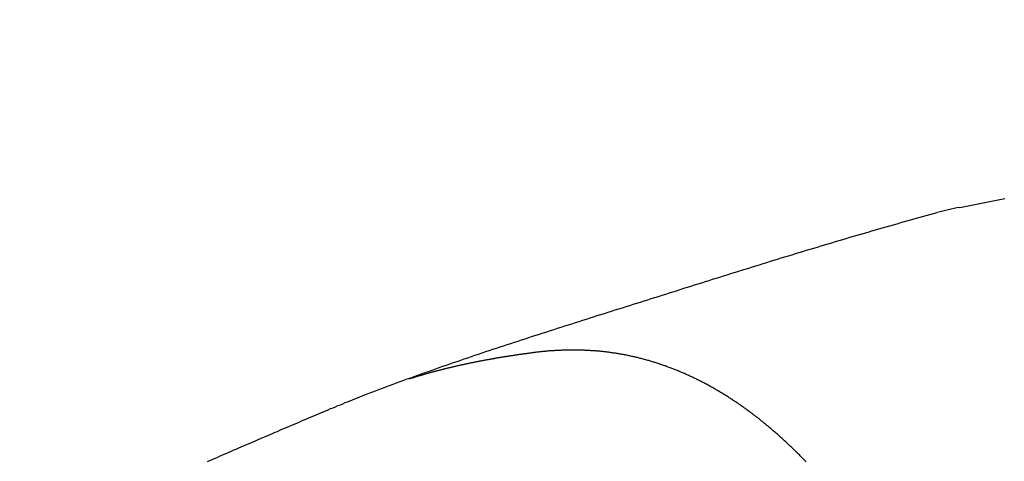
# Model space of a CAD drawing. Header units: millimetres. Extents: x -604189 to 881711, y -381903 to -7297.
# Tile 896 of 1056: x -558632 to -558510, y -165335 to -165280. Entities that reach past the tile are written whole.
import ezdxf

# ---------------------------------------------------------------- set-up
doc = ezdxf.new("R2010")
doc.units = ezdxf.units.MM
doc.header["$LTSCALE"] = 100
doc.linetypes.add('0.5_0.5', pattern=[1, 0.5, -0.5])
doc.linetypes.add('ACAD_ISO04W100', pattern=[30.5, 24, -3, 0.5, -3])
doc.layers.get('Defpoints').update_dxf_attribs({"color": 30})
doc.layers.add('OPIS', color=7, linetype='Continuous')
doc.layers.add('strop osie', color=80, linetype='ACAD_ISO04W100', lineweight=5)
doc.styles.get("Standard").update_dxf_attribs({"font": 'romans.shx', "width": 0.5})
doc.dimstyles.new('1 50', dxfattribs={"dimtxt": 150, "dimasz": 80, "dimexe": 1, "dimexo": 1, "dimgap": 20, "dimtad": 1, "dimdec": 0, "dimlfac": 0.1, "dimtxsty": 'Standard', "dimblk": 'ARCHTICK', "dimcen": 200, "dimclrd": 2, "dimadec": 1, "dimazin": 0, "dimtfac": 1, "dimtdec": 0, "dimtmove": 0, "dimatfit": 3, "dimldrblk": 'ARCHTICK', "dimfxl": 120, "dimfxlon": 1, "dimtfill": 1, "dimarcsym": 0})

# ---------------------------------------------------------------- blocks, each defined once
blk = doc.blocks.new('_ArchTick')
at = {"layer": 'strop osie', "color": 0, "const_width": 0.15}
blk.add_lwpolyline([(-0.5, -0.5), (0.5, 0.5)], dxfattribs=at)
blk = doc.blocks.new('*D3294')
at = {"layer": 'Defpoints', "color": 0, "linetype": 'ByBlock', "lineweight": 5, "transparency": 16777216}
for p in [(-595783.13, -159420.3), (-593748.92, -159420.3), (-552118.94, -179940.3)]:
    blk.add_point(p, dxfattribs=at)
at = {"layer": 'OPIS', "color": 0, "linetype": 'Continuous', "lineweight": -2, "transparency": 16777216}
for p, q in [((-595723.13, -159420.3), (-595784.13, -159420.3)), ((-595723.13, -179940.3), (-595784.13, -179940.3))]:
    blk.add_line(p, q, dxfattribs=at)
at = {"layer": 'OPIS', "color": 2, "lineweight": -2, "transparency": 16777216}
blk.add_line((-595783.13, -179940.3), (-595783.13, -159420.3), dxfattribs=at)
at = {"layer": 'OPIS', "color": 2, "linetype": 'ByBlock', "lineweight": -2, "transparency": 16777216, "xscale": 80, "yscale": 80, "zscale": 80}
for p, rotation in [((-595783.13, -159420.3), 90), ((-595783.13, -179940.3), 270)]:
    blk.add_blockref('_ArchTick', p, dxfattribs=dict(at, rotation=rotation))
at = {"layer": 'OPIS', "color": 0, "linetype": 'ByBlock', "lineweight": 13, "transparency": 16777216, "insert": (-595878.13, -169680.3), "char_height": 150, "attachment_point": 5, "rotation": 90, "bg_fill": 3, "box_fill_scale": 1.1, "bg_fill_color": 256, "bg_fill_true_color": 13158600, "bg_fill_transparency": 0}
blk.add_mtext('2052', dxfattribs=at)

msp = doc.modelspace()

# ---------------------------------------------------------------- hatches: boundary and pattern name
at = {"layer": 'OPIS', "linetype": 'ByBlock', "lineweight": 15}
h = msp.add_hatch(dxfattribs=at)
h.set_pattern_fill('ANSI37', color=0, scale=80, angle=45)
h.set_pattern_definition([(90, (-306927.96, 32475.8), (-254, 0), []), (180, (-306927.96, 32475.8), (-3e-14, -254), [])])
h.paths.add_polyline_path([(-559745.62, -168470.3), (-559845.62, -168470.3), (-559845.62, -168410.3), (-559745.62, -168410.3), (-559745.62, -168350.3), (-560845.62, -168350.3), (-560845.62, -168410.3), (-560745.62, -168410.3), (-560745.62, -168470.3, 0.267949), (-560295.62, -169249.73), (-560295.62, -169481.18, -0.414214), (-559952.68, -169824.12, -1), (-560638.55, -169824.12, -0.414214), (-560295.62, -169481.18), (-560295.62, -169249.73, -0.267949), (-560745.62, -168470.3), (-560845.62, -168470.3), (-560845.62, -168350.3), (-561118.92, -168350.3), (-561118.92, -172095.29), (-559553.92, -172095.29), (-559553.92, -168350.3), (-559745.62, -168350.3)])
h.paths.add_polyline_path([(-560989.24, -171970.29), (-560989.24, -171369.43), (-560514.24, -171369.43, -0.414232), (-560506.24, -171377.43), (-560506.24, -171961.44, -0.403374), (-560513.94, -171969.43), (-560989.24, -171969.43), (-560998.92, -171970.29)], flags=16)
h.paths.add_polyline_path([(-560569.24, -171447.43), (-560569.24, -171891.43, -0.414209), (-560619.24, -171941.43), (-560824.24, -171941.43, -0.414225), (-560874.24, -171891.43), (-560874.24, -171447.43, -0.414209), (-560824.24, -171397.43), (-560619.24, -171397.43, -0.414216)], flags=0)
h.paths.add_polyline_path([(-560754.74, -171692.27), (-560768.26, -171689.53), (-560778.52, -171674.09), (-560777.58, -171669.43), (-560791.34, -171669.43), (-560788.51, -171683.42), (-560780.62, -171695.31), (-560768.73, -171703.21), (-560754.74, -171706.03)], flags=0)
h.paths.add_polyline_path([(-560926.54, -171669.43), (-560944.04, -171669.43), (-560944.04, -171669.43), (-560938.91, -171681.81), (-560926.54, -171686.93)], flags=0)
h.paths.add_polyline_path([(-559553.93, -164304.92), (-559553.93, -164080.3), (-560998.92, -164080.3), (-560998.92, -164130.3), (-561051.76, -164130.3), (-561051.76, -164230.3), (-561112.41, -164230.3), (-561118.26, -165128.24), (-561111.76, -165130.3), (-561051.76, -165130.3), (-561051.76, -165230.3), (-560998.92, -165230.3), (-560998.92, -165930.3), (-560968.92, -165930.3), (-559691.76, -165930.3), (-559691.76, -166884.92, -0.259771), (-560368.47, -166480.3), (-560576.78, -166480.3, -0.694758), (-561118.92, -166682.14), (-561118.92, -167150.3), (-559553.92, -167150.3), (-559553.92, -165742.59, -0.501722), (-560517.89, -165023.75, -0.501722)])
h.paths.add_polyline_path([(-561051.76, -166930.3), (-561051.76, -167030.3), (-561111.76, -167030.3), (-561111.76, -166930.3)], flags=16)
h.paths.add_polyline_path([(-559553.93, -164304.92, 0.501722), (-560517.89, -165023.75, 0.501722), (-559553.92, -165742.59)], flags=17)
h.paths.add_polyline_path([(-559017.89, -165023.75, 0.331805), (-559553.93, -164304.92), (-559553.92, -165742.59, 0.331804)], flags=17)
h.paths.add_polyline_path([(-558393.92, -165930.3), (-559553.92, -165930.3), (-559553.92, -167030.3), (-558393.92, -167030.3)])
edge = h.paths.add_edge_path(flags=16)
edge.add_ellipse((-558869.26, -166529.06), major_axis=(0, 174.94), ratio=0.835608, start_angle=0, end_angle=180, ccw=False)
edge.add_line((-558869.02, -166354.09), (-558868.84, -166354.11))
edge.add_line((-558868.84, -166354.11), (-558551.76, -166354.11))
edge.add_ellipse((-558534.04, -166361.13), major_axis=(0, 22.07), ratio=0.905257, start_angle=0, end_angle=83.7318, ccw=False)
edge.add_line((-558534.04, -166339.06), (-558415.44, -166339.06))
edge.add_line((-558415.44, -166339.06), (-558415.44, -166719.06))
edge.add_line((-558415.44, -166719.06), (-558534.04, -166719.06))
edge.add_ellipse((-558534.04, -166696.99), major_axis=(0, 22.07), ratio=0.905257, start_angle=108.5291, end_angle=180, ccw=False)
edge.add_line((-558552.98, -166704), (-558869.26, -166704))
edge = h.paths.add_edge_path(flags=16)
edge.add_ellipse((-558655.15, -165473.07), major_axis=(119.58, 0), ratio=0.975462, start_angle=134.5349, end_angle=225.4651, ccw=False)
edge.add_ellipse((-558571.36, -165553.09), major_axis=(-236.83, 0), ratio=0.975462, start_angle=293.0771, end_angle=315.0646, ccw=False)
edge.add_ellipse((-558581.12, -165519.06), major_axis=(-200.96, 0), ratio=0.975462, start_angle=268.8691, end_angle=294.416, ccw=False)
edge.add_line((-558577.16, -165323.07), (-558434.73, -165323.07))
edge.add_line((-558434.73, -165323.07), (-558434.73, -165623.07))
edge.add_line((-558434.73, -165623.07), (-558577.16, -165623.07))
edge.add_ellipse((-558581.12, -165427.08), major_axis=(200.96, 0), ratio=0.975462, start_angle=245.584, end_angle=271.1309, ccw=False)
edge.add_ellipse((-558571.36, -165393.05), major_axis=(-236.83, 0), ratio=0.975462, start_angle=404.9354, end_angle=426.9229, ccw=False)
h.paths.add_polyline_path([(-559691.76, -166075.3), (-560476.99, -166075.3, 0.131652), (-560368.47, -166480.3), (-559691.76, -166480.3)], flags=17)
h.paths.add_polyline_path([(-560476.99, -166075.3), (-559691.76, -166075.3), (-559691.76, -165930.3), (-560991.76, -165930.3), (-561051.76, -165930.3), (-561051.76, -166030.3), (-561118.92, -166030.3), (-561118.92, -166278.47, -0.694758), (-560576.78, -166480.3), (-560368.47, -166480.3, -0.131652)], flags=17)
h.paths.add_polyline_path([(-571773.92, -161590.54), (-574108.19, -161590.54), (-574098.92, -166615.29), (-571773.92, -166615.28)])
h.paths.add_polyline_path([(-559933.22, -164919.2), (-558639.2, -164919.2), (-558639.2, -164793.34), (-559933.22, -164793.34)], flags=25)
h.paths.add_polyline_path([(-560038.72, -166687.59), (-559732.99, -166687.59), (-559732.99, -166284.59), (-560038.72, -166284.59)], flags=25)
h.paths.add_polyline_path([(-559928.87, -165007.1), (-559413.75, -165007.1), (-559413.75, -164907.76), (-559928.87, -164907.76)], flags=9)
h.paths.add_polyline_path([(-559933.22, -164919.2), (-558639.2, -164919.2), (-558639.2, -164793.34), (-559933.22, -164793.34)], flags=25)
h.paths.add_polyline_path([(-560330.86, -165014.58), (-559994.18, -165014.58), (-559994.18, -164899.19), (-560330.86, -164899.19)], flags=24)
h.paths.add_polyline_path([(-560290.2, -164902.84), (-560108.35, -164902.84), (-560108.35, -164804.81), (-560290.2, -164804.81)], flags=24)
h.paths.add_polyline_path([(-560498.87, -166997.34), (-559983.74, -166997.34), (-559983.74, -166898), (-560498.87, -166898)], flags=24)
h.paths.add_polyline_path([(-560498.79, -166887.34), (-559655.72, -166887.34), (-559655.72, -166788), (-560498.79, -166788)], flags=24)
h.paths.add_polyline_path([(-560900.85, -167004.82), (-560564.18, -167004.82), (-560564.18, -166889.44), (-560900.85, -166889.44)], flags=24)
h.paths.add_polyline_path([(-560860.2, -166893.08), (-560678.35, -166893.08), (-560678.35, -166795.05), (-560860.2, -166795.05)], flags=24)
h.paths.add_polyline_path([(-560525.17, -170610.56), (-560010.05, -170610.56), (-560010.05, -170511.22), (-560525.17, -170511.22)], flags=24)
h.paths.add_polyline_path([(-560529.51, -170522.67), (-559444.31, -170522.67), (-559444.31, -170396.8), (-560529.51, -170396.8)], flags=9)
h.paths.add_polyline_path([(-560927.16, -170618.04), (-560590.48, -170618.04), (-560590.48, -170502.66), (-560927.16, -170502.66)], flags=24)
h.paths.add_polyline_path([(-560886.5, -170506.3), (-560704.65, -170506.3), (-560704.65, -170408.27), (-560886.5, -170408.27)], flags=24)
h.paths.add_polyline_path([(-560065.3, -168940.36), (-560065.3, -168600.66), (-560513.08, -168600.66), (-560513.08, -168940.36)], flags=24)
h.paths.add_polyline_path([(-559111.53, -164087.39), (-558760.99, -164087.39), (-558760.82, -164093.19), (-558760.64, -164099), (-558760.48, -164104.8), (-558760.31, -164110.61), (-558760.15, -164116.41), (-558759.99, -164122.22), (-558759.84, -164128.03), (-558759.68, -164133.83), (-558759.53, -164139.64), (-558759.39, -164145.44), (-558759.24, -164151.25), (-558759.1, -164157.06), (-558758.97, -164162.86), (-558758.83, -164168.67), (-558758.7, -164174.47), (-558758.57, -164180.28), (-558758.45, -164186.09), (-558758.33, -164191.89), (-558758.21, -164197.7), (-558758.09, -164203.51), (-558757.98, -164209.32), (-558757.87, -164215.12), (-558757.77, -164220.93), (-558757.66, -164226.74), (-558757.56, -164232.54), (-558757.47, -164238.35), (-558757.37, -164244.16), (-558757.28, -164249.96), (-558757.19, -164255.77), (-558757.11, -164261.58), (-558757.02, -164267.39), (-558756.95, -164273.19), (-558756.87, -164279), (-558756.8, -164284.81), (-558756.73, -164290.62), (-558756.66, -164296.42), (-558756.6, -164302.23), (-558756.54, -164308.04), (-558756.48, -164313.85), (-558756.43, -164319.65), (-558756.38, -164325.46), (-558756.33, -164331.27), (-558756.29, -164337.08), (-558756.25, -164342.89), (-558756.21, -164348.69), (-558756.18, -164354.5), (-558756.15, -164360.31), (-558756.12, -164366.12), (-558756.09, -164371.92), (-558756.07, -164377.73), (-558756.04, -164383.54), (-558756.02, -164389.35), (-558756, -164395.16), (-558756, -164400.96), (-558756.01, -164406.77), (-558756.03, -164412.58), (-558756.07, -164418.39), (-558756.13, -164424.2), (-558756.21, -164430), (-558756.31, -164435.81), (-558756.42, -164441.62), (-558756.56, -164447.42), (-558756.72, -164453.23), (-558756.9, -164459.03), (-558757.1, -164464.84), (-558757.32, -164470.64), (-558757.57, -164476.45), (-558757.84, -164482.25), (-558758.14, -164488.05), (-558758.47, -164493.85), (-558758.84, -164499.64), (-558759.24, -164505.44), (-558759.68, -164511.23), (-558760.17, -164517.01), (-558760.73, -164522.8), (-558761.35, -164528.57), (-558762.06, -164534.33), (-558762.87, -164540.08), (-558763.81, -164545.82), (-558764.88, -164551.52), (-558766.12, -164557.2), (-558767.54, -164562.83), (-558769.18, -164568.4), (-558771.06, -164573.89), (-558773.23, -164579.28), (-558775.74, -164584.52), (-558778.61, -164589.57), (-558781.9, -164594.35), (-558785.63, -164598.8), (-558789.81, -164602.83), (-558794.37, -164606.41), (-558799.26, -164609.56), (-558804.38, -164612.28), (-558809.69, -164614.63), (-558815.14, -164616.63), (-558820.69, -164618.33), (-558826.33, -164619.75), (-558832.01, -164620.95), (-558837.73, -164621.95), (-558843.48, -164622.79), (-558849.24, -164623.49), (-558855.02, -164624.09), (-558860.81, -164624.61), (-558866.6, -164625.06), (-558872.39, -164625.43), (-558878.19, -164625.74), (-558883.99, -164626), (-558889.8, -164626.2), (-558895.6, -164626.36), (-558901.41, -164626.48), (-558907.22, -164626.57), (-558913.03, -164626.63), (-558918.83, -164626.66), (-558924.64, -164626.68), (-558930.45, -164626.69), (-558936.26, -164626.69), (-558941.52, -164626.69), (-558946.78, -164626.69), (-558952.05, -164626.67), (-558957.31, -164626.65), (-558962.57, -164626.6), (-558967.84, -164626.54), (-558973.1, -164626.45), (-558978.36, -164626.33), (-558983.62, -164626.17), (-558988.88, -164625.98), (-558994.14, -164625.75), (-558999.4, -164625.47), (-559004.65, -164625.14), (-559009.9, -164624.76), (-559015.14, -164624.31), (-559020.38, -164623.8), (-559025.61, -164623.22), (-559030.83, -164622.54), (-559036.04, -164621.75), (-559041.22, -164620.81), (-559046.36, -164619.71), (-559051.47, -164618.42), (-559056.51, -164616.92), (-559061.47, -164615.16), (-559066.33, -164613.13), (-559071.04, -164610.8), (-559075.58, -164608.14), (-559079.89, -164605.12), (-559083.92, -164601.74), (-559087.62, -164598), (-559090.94, -164593.92), (-559093.91, -164589.57), (-559096.53, -164585), (-559098.84, -164580.28), (-559100.87, -164575.42), (-559102.66, -164570.47), (-559104.24, -164565.45), (-559105.62, -164560.37), (-559106.84, -164555.25), (-559107.91, -164550.1), (-559108.86, -164544.92), (-559109.69, -164539.73), (-559110.43, -164534.51), (-559111.08, -164529.29), (-559111.66, -164524.06), (-559112.18, -164518.82), (-559112.64, -164513.58), (-559113.06, -164508.33), (-559113.44, -164503.08), (-559113.79, -164497.83), (-559114.12, -164492.58), (-559114.41, -164487.32), (-559114.68, -164482.07), (-559114.93, -164476.81), (-559115.16, -164471.55), (-559115.36, -164466.29), (-559115.55, -164461.03), (-559115.72, -164455.77), (-559115.87, -164450.51), (-559116.01, -164445.25), (-559116.12, -164439.98), (-559116.23, -164434.72), (-559116.31, -164429.46), (-559116.38, -164424.2), (-559116.44, -164418.93), (-559116.48, -164413.67), (-559116.5, -164408.41), (-559116.52, -164403.14), (-559116.51, -164397.88), (-559116.5, -164392.62), (-559116.49, -164387.35), (-559116.47, -164382.09), (-559116.45, -164376.83), (-559116.42, -164371.56), (-559116.4, -164366.3), (-559116.37, -164361.04), (-559116.34, -164355.77), (-559116.31, -164350.51), (-559116.28, -164345.25), (-559116.25, -164339.98), (-559116.21, -164334.72), (-559116.17, -164329.46), (-559116.13, -164324.19), (-559116.08, -164318.93), (-559116.03, -164313.67), (-559115.98, -164308.4), (-559115.93, -164303.14), (-559115.87, -164297.88), (-559115.81, -164292.61), (-559115.75, -164287.35), (-559115.68, -164282.09), (-559115.62, -164276.82), (-559115.55, -164271.56), (-559115.48, -164266.3), (-559115.4, -164261.03), (-559115.32, -164255.77), (-559115.24, -164250.51), (-559115.16, -164245.25), (-559115.08, -164239.98), (-559114.99, -164234.72), (-559114.9, -164229.46), (-559114.81, -164224.2), (-559114.71, -164218.93), (-559114.62, -164213.67), (-559114.52, -164208.41), (-559114.41, -164203.15), (-559114.31, -164197.88), (-559114.2, -164192.62), (-559114.09, -164187.36), (-559113.98, -164182.1), (-559113.87, -164176.83), (-559113.75, -164171.57), (-559113.63, -164166.31), (-559113.51, -164161.05), (-559113.38, -164155.79), (-559113.25, -164150.52), (-559113.12, -164145.26), (-559112.99, -164140), (-559112.86, -164134.74), (-559112.72, -164129.48), (-559112.58, -164124.22), (-559112.44, -164118.95), (-559112.29, -164113.69), (-559112.14, -164108.43), (-559111.99, -164103.17), (-559111.84, -164097.91), (-559111.68, -164092.65)])
edge = h.paths.add_edge_path()
edge.add_line((-558393.92, -164080.3), (-559553.93, -164080.3))
edge.add_line((-559553.93, -164080.3), (-559553.93, -164304.92))
edge.add_arc((-559767.89, -165023.75), 750, 0, 73.42431, ccw=False)
edge.add_arc((-559767.89, -165023.75), 750, -73.42425, 0, ccw=False)
edge.add_line((-559553.92, -165742.59), (-559553.92, -165830.3))
edge.add_line((-559553.92, -165830.3), (-558393.92, -165830.3))
edge.add_line((-558393.92, -165830.3), (-558393.92, -164080.3))

# ---------------------------------------------------------------- next in the draw order: dimensions: what is measured, and where the dimension line sits
at = {"layer": 'OPIS', "color": 0, "linetype": 'ByBlock', "lineweight": 13}
dim = msp.add_linear_dim(base=(-595783.13, -159420.3), p1=(-552118.94, -179940.3), p2=(-593748.92, -159420.3), angle=90, dimstyle='1 50', override={"dimtmove": 1, "dimfxl": 60, "dimarcsym": 1}, dxfattribs=at)
dim.commit()
dim.dimension.update_dxf_attribs({"geometry": '*D3294', "text_midpoint": (-595878.13, -169680.3)})

# ---------------------------------------------------------------- next in the draw order: hatches: boundary and pattern name
at = {"layer": 'OPIS', "linetype": '0.5_0.5', "lineweight": 13}
h = msp.add_hatch(dxfattribs=at)
h.set_pattern_fill('ANSI37', color=0, scale=130)
h.set_pattern_definition([(45, (-597218.54, 256668.8), (-291.85832, 291.85832), []), (135, (-597218.54, 256668.8), (-291.85832, -291.85832), [])])
edge = h.paths.add_edge_path(flags=16)
edge.add_line((-570958.92, -168985.28), (-571058.92, -168985.28))
edge.add_line((-571058.92, -168985.28), (-572598.92, -168985.28))
edge.add_line((-572598.92, -168985.28), (-572598.92, -170470.3))
edge.add_line((-572598.92, -170470.3), (-570825.76, -170470.3))
edge.add_arc((-570508.92, -170339.1), 342.94, 180, 202.4936, ccw=False)
edge.add_arc((-570508.92, -170339.1), 342.94, 90, 180, ccw=False)
edge.add_line((-570508.92, -169996.16), (-570508.92, -169764.7))
edge.add_arc((-570058.92, -168985.28), 900, 180, 240, ccw=False)
edge = h.paths.add_edge_path(flags=17)
edge.add_line((-569358.92, -170085.28), (-569358.92, -168985.28))
edge.add_line((-569358.92, -168985.28), (-569358.92, -168985.28))
edge.add_line((-569358.92, -168985.28), (-569958.92, -168985.28))
edge.add_line((-569958.92, -168985.28), (-570058.92, -168985.28))
edge.add_line((-570058.92, -168985.28), (-570058.92, -168925.28))
edge.add_line((-570058.92, -168925.28), (-569958.92, -168925.28))
edge.add_line((-569958.92, -168925.28), (-569958.92, -168865.28))
edge.add_line((-569958.92, -168865.28), (-569358.92, -168865.28))
edge.add_line((-569358.92, -168865.28), (-569358.92, -166865.28))
edge.add_line((-569358.92, -166865.28), (-574098.92, -166865.29))
edge.add_line((-574098.92, -166865.29), (-574098.91, -171970.3))
edge.add_line((-574098.91, -171970.3), (-572608.91, -171970.3))
edge.add_line((-572608.91, -171970.3), (-571504.91, -170590.3))
edge.add_line((-571504.91, -170590.3), (-572718.92, -170590.3))
edge.add_line((-572718.92, -170590.3), (-572718.92, -168865.28))
edge.add_line((-572718.92, -168865.28), (-571058.92, -168865.28))
edge.add_line((-571058.92, -168865.28), (-571058.92, -168925.28))
edge.add_line((-571058.92, -168925.28), (-570958.92, -168925.28))
edge.add_line((-570958.92, -168925.28), (-570958.92, -168985.28))
edge.add_arc((-570058.92, -168985.28), 900, 180, 240)
edge.add_line((-570508.92, -169764.7), (-570508.92, -169996.16))
edge.add_arc((-570508.92, -170339.1), 342.94, 0, 90, ccw=False)
edge.add_arc((-570508.92, -170339.1), 342.94, 208.9799, 360, ccw=False)
edge.add_line((-570808.91, -170505.25), (-570808.91, -171171.09))
edge.add_arc((-570808.91, -171220.3), 49.21, 0, 90, ccw=False)
edge.add_arc((-570808.91, -171220.3), 49.21, 270, 360, ccw=False)
edge.add_line((-570808.91, -171269.51), (-570808.91, -171970.3))
edge.add_line((-570808.91, -171970.3), (-569358.91, -171970.3))
edge.add_line((-569358.91, -171970.3), (-569358.92, -170085.28))
h.paths.add_polyline_path([(-561118.92, -159870.3), (-590334.66, -159870.3), (-590334.66, -161470.3), (-562318.92, -161470.3), (-562318.92, -172095.29), (-561118.92, -172095.29), (-561118.92, -168350.3), (-552073.92, -168350.3), (-552073.92, -167150.3), (-561118.92, -167150.3)])
h.paths.add_polyline_path([(-572856.93, -169813.68), (-569451.07, -169813.68), (-569451.07, -169408.68), (-572856.93, -169408.68)], flags=16)

# ---------------------------------------------------------------- next in the draw order: linework, layer by layer
at = {"color": 0, "linetype": 'ByBlock'}
msp.add_lwpolyline([(-558515.92, -165303.29, 0.024582), (-558518.71, -165303.91)], format="xyb", dxfattribs=at)
at = {"color": 0}
for points in [[(-558515.92, -165303.29, 0), (-558515.3, -165303.17, 0), (-558514.68, -165303.05, 0), (-558514.07, -165302.93, 0), (-558513.45, -165302.81, 0), (-558512.83, -165302.69, 0), (-558512.22, -165302.57, 0), (-558511.6, -165302.44, 0), (-558510.98, -165302.32, 0), (-558510.37, -165302.2, 0)], [(-558589.31, -165326.41, 0), (-558588.87, -165326.24, 0), (-558588.44, -165326.07, 0), (-558588, -165325.91, 0), (-558587.57, -165325.74, 0), (-558587.13, -165325.58, 0), (-558586.7, -165325.41, 0), (-558586.26, -165325.25, 0), (-558585.82, -165325.09, 0), (-558585.39, -165324.92, 0), (-558584.95, -165324.76, 0), (-558584.51, -165324.6, 0), (-558584.07, -165324.44, 0), (-558583.64, -165324.28, 0), (-558583.2, -165324.12, 0), (-558582.76, -165323.97, 0), (-558582.32, -165323.81, 0), (-558581.88, -165323.65, 0), (-558581.44, -165323.5, 0), (-558581, -165323.34, 0), (-558580.56, -165323.19, 0), (-558580.12, -165323.03, 0), (-558579.68, -165322.88, 0), (-558579.24, -165322.72, 0), (-558578.8, -165322.57, 0), (-558578.36, -165322.42, 0), (-558577.92, -165322.27, 0), (-558577.48, -165322.12, 0), (-558577.04, -165321.97, 0), (-558576.6, -165321.82, 0), (-558576.16, -165321.67, 0), (-558575.72, -165321.52, 0), (-558575.28, -165321.37, 0), (-558574.83, -165321.22, 0), (-558574.39, -165321.07, 0), (-558573.95, -165320.92, 0), (-558573.51, -165320.78, 0), (-558573.06, -165320.63, 0), (-558572.62, -165320.48, 0), (-558572.18, -165320.34, 0), (-558571.74, -165320.19, 0), (-558571.29, -165320.05, 0), (-558570.85, -165319.9, 0), (-558570.41, -165319.76, 0), (-558569.96, -165319.61, 0), (-558569.52, -165319.47, 0), (-558569.08, -165319.33, 0), (-558568.63, -165319.18, 0), (-558568.19, -165319.04, 0), (-558567.75, -165318.9, 0), (-558567.3, -165318.75, 0), (-558566.86, -165318.61, 0), (-558566.41, -165318.47, 0), (-558565.97, -165318.33, 0), (-558565.53, -165318.18, 0), (-558565.08, -165318.04, 0), (-558564.64, -165317.9, 0), (-558564.19, -165317.76, 0), (-558563.75, -165317.62, 0), (-558563.3, -165317.48, 0), (-558562.86, -165317.34, 0), (-558562.41, -165317.2, 0), (-558561.97, -165317.05, 0), (-558561.53, -165316.91, 0), (-558561.08, -165316.77, 0), (-558560.64, -165316.63, 0), (-558560.19, -165316.49, 0), (-558559.75, -165316.35, 0), (-558559.3, -165316.21, 0), (-558558.86, -165316.07, 0), (-558558.41, -165315.93, 0), (-558557.97, -165315.79, 0), (-558557.52, -165315.65, 0), (-558557.08, -165315.51, 0), (-558556.63, -165315.37, 0), (-558556.19, -165315.23, 0), (-558555.75, -165315.09, 0), (-558555.3, -165314.95, 0), (-558554.86, -165314.81, 0), (-558554.41, -165314.67, 0), (-558553.97, -165314.53, 0), (-558553.52, -165314.39, 0), (-558553.08, -165314.25, 0), (-558552.63, -165314.11, 0), (-558552.19, -165313.97, 0), (-558551.74, -165313.83, 0), (-558551.3, -165313.69, 0), (-558550.85, -165313.55, 0), (-558550.41, -165313.4, 0), (-558549.96, -165313.26, 0), (-558549.52, -165313.12, 0), (-558549.08, -165312.98, 0), (-558548.63, -165312.84, 0), (-558548.19, -165312.71, 0), (-558547.74, -165312.57, 0), (-558547.3, -165312.43, 0), (-558546.85, -165312.29, 0), (-558546.41, -165312.15, 0), (-558545.96, -165312.01, 0), (-558545.52, -165311.87, 0), (-558545.07, -165311.73, 0), (-558544.63, -165311.59, 0), (-558544.18, -165311.45, 0), (-558543.74, -165311.31, 0), (-558543.29, -165311.17, 0), (-558542.85, -165311.04, 0), (-558542.4, -165310.9, 0), (-558541.96, -165310.76, 0), (-558541.51, -165310.62, 0), (-558541.07, -165310.48, 0), (-558540.62, -165310.35, 0), (-558540.18, -165310.21, 0), (-558539.73, -165310.07, 0), (-558539.29, -165309.93, 0), (-558538.84, -165309.8, 0), (-558538.39, -165309.66, 0), (-558537.95, -165309.52, 0), (-558537.5, -165309.39, 0), (-558537.06, -165309.25, 0), (-558536.61, -165309.11, 0), (-558536.17, -165308.98, 0), (-558535.72, -165308.84, 0), (-558535.27, -165308.71, 0), (-558534.83, -165308.57, 0), (-558534.38, -165308.44, 0), (-558533.94, -165308.3, 0), (-558533.49, -165308.17, 0), (-558533.04, -165308.03, 0), (-558532.6, -165307.9, 0), (-558532.15, -165307.77, 0), (-558531.7, -165307.63, 0), (-558531.26, -165307.5, 0), (-558530.81, -165307.37, 0), (-558530.36, -165307.24, 0), (-558529.92, -165307.1, 0), (-558529.47, -165306.97, 0), (-558529.02, -165306.84, 0), (-558528.58, -165306.71, 0), (-558528.13, -165306.58, 0), (-558527.68, -165306.45, 0), (-558527.23, -165306.32, 0), (-558526.79, -165306.19, 0), (-558526.34, -165306.06, 0), (-558525.89, -165305.93, 0), (-558525.44, -165305.8, 0), (-558525, -165305.67, 0), (-558524.55, -165305.54, 0), (-558524.1, -165305.42, 0), (-558523.65, -165305.29, 0), (-558523.2, -165305.16, 0), (-558522.75, -165305.03, 0), (-558522.31, -165304.91, 0), (-558521.86, -165304.78, 0), (-558521.41, -165304.66, 0), (-558520.96, -165304.53, 0), (-558520.51, -165304.41, 0), (-558520.06, -165304.28, 0), (-558519.61, -165304.16, 0), (-558519.16, -165304.03, 0), (-558518.71, -165303.91, 0)], [(-558534.87, -165334.68, 0), (-558534.95, -165334.59, 0), (-558535.04, -165334.5, 0), (-558535.12, -165334.42, 0), (-558535.21, -165334.33, 0), (-558535.29, -165334.24, 0), (-558535.37, -165334.16, 0), (-558535.46, -165334.07, 0), (-558535.54, -165333.99, 0), (-558535.63, -165333.9, 0), (-558535.71, -165333.81, 0), (-558535.8, -165333.73, 0), (-558535.88, -165333.64, 0), (-558535.97, -165333.56, 0), (-558536.05, -165333.47, 0), (-558536.14, -165333.39, 0), (-558536.22, -165333.31, 0), (-558536.31, -165333.22, 0), (-558536.39, -165333.14, 0), (-558536.48, -165333.05, 0), (-558536.57, -165332.97, 0), (-558536.65, -165332.89, 0), (-558536.74, -165332.8, 0), (-558536.83, -165332.72, 0), (-558536.92, -165332.64, 0), (-558537, -165332.55, 0), (-558537.09, -165332.47, 0), (-558537.18, -165332.39, 0), (-558537.27, -165332.31, 0), (-558537.35, -165332.22, 0), (-558537.44, -165332.14, 0), (-558537.53, -165332.06, 0), (-558537.62, -165331.98, 0), (-558537.71, -165331.9, 0), (-558537.8, -165331.82, 0), (-558537.89, -165331.74, 0), (-558537.98, -165331.65, 0), (-558538.06, -165331.57, 0), (-558538.15, -165331.49, 0), (-558538.24, -165331.41, 0), (-558538.33, -165331.33, 0), (-558538.42, -165331.25, 0), (-558538.52, -165331.17, 0), (-558538.61, -165331.09, 0), (-558538.7, -165331.02, 0), (-558538.79, -165330.94, 0), (-558538.88, -165330.86, 0), (-558538.97, -165330.78, 0), (-558539.06, -165330.7, 0), (-558539.15, -165330.62, 0), (-558539.24, -165330.54, 0), (-558539.34, -165330.47, 0), (-558539.43, -165330.39, 0), (-558539.52, -165330.31, 0), (-558539.61, -165330.24, 0), (-558539.71, -165330.16, 0), (-558539.8, -165330.08, 0), (-558539.89, -165330.01, 0), (-558539.99, -165329.93, 0), (-558540.08, -165329.85, 0), (-558540.17, -165329.78, 0), (-558540.27, -165329.7, 0), (-558540.36, -165329.63, 0), (-558540.45, -165329.55, 0), (-558540.55, -165329.48, 0), (-558540.64, -165329.4, 0), (-558540.74, -165329.33, 0), (-558540.83, -165329.25, 0), (-558540.93, -165329.18, 0), (-558541.02, -165329.11, 0), (-558541.12, -165329.03, 0), (-558541.21, -165328.96, 0), (-558541.31, -165328.89, 0), (-558541.41, -165328.81, 0), (-558541.5, -165328.74, 0), (-558541.6, -165328.67, 0), (-558541.69, -165328.6, 0), (-558541.79, -165328.53, 0), (-558541.89, -165328.45, 0), (-558541.98, -165328.38, 0), (-558542.08, -165328.31, 0), (-558542.18, -165328.24, 0), (-558542.28, -165328.17, 0), (-558542.37, -165328.1, 0), (-558542.47, -165328.03, 0), (-558542.57, -165327.96, 0), (-558542.67, -165327.89, 0), (-558542.77, -165327.82, 0), (-558542.86, -165327.75, 0), (-558542.96, -165327.68, 0), (-558543.06, -165327.61, 0), (-558543.16, -165327.55, 0), (-558543.26, -165327.48, 0), (-558543.36, -165327.41, 0), (-558543.46, -165327.34, 0), (-558543.56, -165327.28, 0), (-558543.66, -165327.21, 0), (-558543.76, -165327.14, 0), (-558543.86, -165327.08, 0), (-558543.96, -165327.01, 0), (-558544.06, -165326.94, 0), (-558544.16, -165326.88, 0), (-558544.26, -165326.81, 0), (-558544.36, -165326.75, 0), (-558544.47, -165326.68, 0), (-558544.57, -165326.62, 0), (-558544.67, -165326.55, 0), (-558544.77, -165326.49, 0), (-558544.87, -165326.43, 0), (-558544.98, -165326.36, 0), (-558545.08, -165326.3, 0), (-558545.18, -165326.24, 0), (-558545.28, -165326.17, 0), (-558545.39, -165326.11, 0), (-558545.49, -165326.05, 0), (-558545.59, -165325.99, 0), (-558545.7, -165325.93, 0), (-558545.8, -165325.87, 0), (-558545.91, -165325.81, 0), (-558546.01, -165325.74, 0), (-558546.11, -165325.68, 0), (-558546.22, -165325.62, 0), (-558546.32, -165325.56, 0), (-558546.43, -165325.51, 0), (-558546.53, -165325.45, 0), (-558546.64, -165325.39, 0), (-558546.74, -165325.33, 0), (-558546.85, -165325.27, 0), (-558546.96, -165325.21, 0), (-558547.06, -165325.16, 0), (-558547.17, -165325.1, 0), (-558547.27, -165325.04, 0), (-558547.38, -165324.99, 0), (-558547.49, -165324.93, 0), (-558547.59, -165324.87, 0), (-558547.7, -165324.82, 0), (-558547.81, -165324.76, 0), (-558547.92, -165324.71, 0), (-558548.02, -165324.65, 0), (-558548.13, -165324.6, 0), (-558548.24, -165324.55, 0), (-558548.35, -165324.49, 0), (-558548.45, -165324.44, 0), (-558548.56, -165324.39, 0), (-558548.67, -165324.33, 0), (-558548.78, -165324.28, 0), (-558548.89, -165324.23, 0), (-558549, -165324.18, 0), (-558549.11, -165324.13, 0), (-558549.22, -165324.08, 0), (-558549.33, -165324.03, 0), (-558549.43, -165323.98, 0), (-558549.54, -165323.93, 0), (-558549.65, -165323.88, 0), (-558549.76, -165323.83, 0), (-558549.87, -165323.78, 0), (-558549.98, -165323.73, 0), (-558550.1, -165323.68, 0), (-558550.21, -165323.64, 0), (-558550.32, -165323.59, 0), (-558550.43, -165323.54, 0), (-558550.54, -165323.5, 0), (-558550.65, -165323.45, 0), (-558550.76, -165323.4, 0), (-558550.87, -165323.36, 0), (-558550.98, -165323.31, 0), (-558551.1, -165323.27, 0), (-558551.21, -165323.22, 0), (-558551.32, -165323.18, 0), (-558551.43, -165323.14, 0), (-558551.54, -165323.09, 0), (-558551.66, -165323.05, 0), (-558551.77, -165323.01, 0), (-558551.88, -165322.97, 0), (-558552, -165322.93, 0), (-558552.11, -165322.89, 0), (-558552.22, -165322.84, 0), (-558552.34, -165322.8, 0), (-558552.45, -165322.76, 0), (-558552.56, -165322.72, 0), (-558552.68, -165322.69, 0), (-558552.79, -165322.65, 0), (-558552.9, -165322.61, 0), (-558553.02, -165322.57, 0), (-558553.13, -165322.53, 0), (-558553.25, -165322.5, 0), (-558553.36, -165322.46, 0), (-558553.48, -165322.42, 0), (-558553.59, -165322.39, 0), (-558553.71, -165322.35, 0), (-558553.82, -165322.32, 0), (-558553.94, -165322.28, 0), (-558554.05, -165322.25, 0), (-558554.17, -165322.21, 0), (-558554.28, -165322.18, 0), (-558554.4, -165322.15, 0), (-558554.52, -165322.11, 0), (-558554.63, -165322.08, 0), (-558554.75, -165322.05, 0), (-558554.86, -165322.02, 0), (-558554.98, -165321.99, 0), (-558555.1, -165321.96, 0), (-558555.21, -165321.93, 0), (-558555.33, -165321.9, 0), (-558555.45, -165321.87, 0), (-558555.56, -165321.84, 0), (-558555.68, -165321.81, 0), (-558555.8, -165321.78, 0), (-558555.91, -165321.75, 0), (-558556.03, -165321.73, 0), (-558556.15, -165321.7, 0), (-558556.27, -165321.67, 0), (-558556.38, -165321.65, 0), (-558556.5, -165321.62, 0), (-558556.62, -165321.6, 0), (-558556.74, -165321.57, 0), (-558556.86, -165321.55, 0), (-558556.97, -165321.52, 0), (-558557.09, -165321.5, 0), (-558557.21, -165321.48, 0), (-558557.33, -165321.46, 0), (-558557.45, -165321.43, 0), (-558557.57, -165321.41, 0), (-558557.68, -165321.39, 0), (-558557.8, -165321.37, 0), (-558557.92, -165321.35, 0), (-558558.04, -165321.33, 0), (-558558.16, -165321.31, 0), (-558558.28, -165321.29, 0), (-558558.4, -165321.27, 0), (-558558.52, -165321.25, 0), (-558558.64, -165321.24, 0), (-558558.75, -165321.22, 0), (-558558.87, -165321.2, 0), (-558558.99, -165321.19, 0), (-558559.11, -165321.17, 0), (-558559.23, -165321.15, 0), (-558559.35, -165321.14, 0), (-558559.47, -165321.12, 0), (-558559.59, -165321.11, 0), (-558559.71, -165321.1, 0), (-558559.83, -165321.08, 0), (-558559.95, -165321.07, 0), (-558560.07, -165321.06, 0), (-558560.19, -165321.04, 0), (-558560.31, -165321.03, 0), (-558560.43, -165321.02, 0), (-558560.55, -165321.01, 0), (-558560.67, -165321, 0), (-558560.79, -165320.99, 0), (-558560.91, -165320.98, 0), (-558561.03, -165320.97, 0), (-558561.15, -165320.96, 0), (-558561.27, -165320.95, 0), (-558561.39, -165320.95, 0), (-558561.51, -165320.94, 0), (-558561.63, -165320.93, 0), (-558561.75, -165320.93, 0), (-558561.87, -165320.92, 0), (-558561.99, -165320.91, 0), (-558562.11, -165320.91, 0), (-558562.23, -165320.9, 0), (-558562.35, -165320.9, 0), (-558562.47, -165320.89, 0), (-558562.59, -165320.89, 0), (-558562.71, -165320.89, 0), (-558562.83, -165320.89, 0), (-558562.95, -165320.88, 0), (-558563.07, -165320.88, 0), (-558563.19, -165320.88, 0), (-558563.32, -165320.88, 0), (-558563.44, -165320.88, 0), (-558563.56, -165320.88, 0), (-558563.68, -165320.88, 0), (-558563.8, -165320.88, 0), (-558563.92, -165320.88, 0), (-558564.04, -165320.88, 0), (-558564.16, -165320.88, 0), (-558564.28, -165320.88, 0), (-558564.4, -165320.88, 0), (-558564.52, -165320.89, 0), (-558564.64, -165320.89, 0), (-558564.76, -165320.89, 0), (-558564.88, -165320.9, 0), (-558565, -165320.9, 0), (-558565.12, -165320.91, 0), (-558565.24, -165320.91, 0), (-558565.36, -165320.92, 0), (-558565.48, -165320.92, 0), (-558565.6, -165320.93, 0), (-558565.72, -165320.94, 0), (-558565.84, -165320.94, 0), (-558565.96, -165320.95, 0), (-558566.08, -165320.96, 0), (-558566.2, -165320.97, 0), (-558566.32, -165320.98, 0), (-558566.44, -165320.99, 0), (-558566.56, -165320.99, 0), (-558566.68, -165321, 0), (-558566.8, -165321.01, 0), (-558566.92, -165321.02, 0), (-558567.04, -165321.04, 0), (-558567.16, -165321.05, 0), (-558567.28, -165321.06, 0), (-558567.4, -165321.07, 0), (-558567.52, -165321.08, 0), (-558567.64, -165321.09, 0), (-558567.76, -165321.11, 0), (-558567.88, -165321.12, 0), (-558568, -165321.13, 0), (-558568.12, -165321.15, 0), (-558568.24, -165321.16, 0), (-558568.36, -165321.18, 0), (-558568.48, -165321.19, 0)], [(-558568.48, -165321.19, 0), (-558568.56, -165321.2, 0), (-558568.64, -165321.21, 0), (-558568.72, -165321.23, 0), (-558568.81, -165321.24, 0), (-558568.89, -165321.25, 0), (-558568.97, -165321.26, 0), (-558569.05, -165321.27, 0), (-558569.13, -165321.28, 0), (-558569.21, -165321.29, 0), (-558569.3, -165321.3, 0), (-558569.38, -165321.32, 0), (-558569.46, -165321.33, 0), (-558569.54, -165321.34, 0), (-558569.62, -165321.35, 0), (-558569.7, -165321.36, 0), (-558569.79, -165321.37, 0), (-558569.87, -165321.39, 0), (-558569.95, -165321.4, 0), (-558570.03, -165321.41, 0), (-558570.11, -165321.42, 0), (-558570.19, -165321.43, 0), (-558570.28, -165321.44, 0), (-558570.36, -165321.46, 0), (-558570.44, -165321.47, 0), (-558570.52, -165321.48, 0), (-558570.6, -165321.49, 0), (-558570.68, -165321.5, 0), (-558570.77, -165321.52, 0), (-558570.85, -165321.53, 0), (-558570.93, -165321.54, 0), (-558571.01, -165321.55, 0), (-558571.09, -165321.57, 0), (-558571.17, -165321.58, 0), (-558571.25, -165321.59, 0), (-558571.34, -165321.6, 0), (-558571.42, -165321.62, 0), (-558571.5, -165321.63, 0), (-558571.58, -165321.64, 0), (-558571.66, -165321.65, 0), (-558571.74, -165321.67, 0), (-558571.82, -165321.68, 0), (-558571.91, -165321.69, 0), (-558571.99, -165321.71, 0), (-558572.07, -165321.72, 0), (-558572.15, -165321.73, 0), (-558572.23, -165321.75, 0), (-558572.31, -165321.76, 0), (-558572.39, -165321.77, 0), (-558572.48, -165321.79, 0), (-558572.56, -165321.8, 0), (-558572.64, -165321.81, 0), (-558572.72, -165321.83, 0), (-558572.8, -165321.84, 0), (-558572.88, -165321.85, 0), (-558572.96, -165321.87, 0), (-558573.04, -165321.88, 0), (-558573.13, -165321.89, 0), (-558573.21, -165321.91, 0), (-558573.29, -165321.92, 0), (-558573.37, -165321.94, 0), (-558573.45, -165321.95, 0), (-558573.53, -165321.96, 0), (-558573.61, -165321.98, 0), (-558573.69, -165321.99, 0), (-558573.78, -165322.01, 0), (-558573.86, -165322.02, 0), (-558573.94, -165322.04, 0), (-558574.02, -165322.05, 0), (-558574.1, -165322.07, 0), (-558574.18, -165322.08, 0), (-558574.26, -165322.1, 0), (-558574.34, -165322.11, 0), (-558574.42, -165322.13, 0), (-558574.51, -165322.14, 0), (-558574.59, -165322.16, 0), (-558574.67, -165322.17, 0), (-558574.75, -165322.19, 0), (-558574.83, -165322.2, 0), (-558574.91, -165322.22, 0), (-558574.99, -165322.23, 0), (-558575.07, -165322.25, 0), (-558575.15, -165322.26, 0), (-558575.23, -165322.28, 0), (-558575.32, -165322.29, 0), (-558575.4, -165322.31, 0), (-558575.48, -165322.33, 0), (-558575.56, -165322.34, 0), (-558575.64, -165322.36, 0), (-558575.72, -165322.37, 0), (-558575.8, -165322.39, 0), (-558575.88, -165322.41, 0), (-558575.96, -165322.42, 0), (-558576.04, -165322.44, 0), (-558576.12, -165322.46, 0), (-558576.2, -165322.47, 0), (-558576.29, -165322.49, 0), (-558576.37, -165322.51, 0), (-558576.45, -165322.52, 0), (-558576.53, -165322.54, 0), (-558576.61, -165322.56, 0), (-558576.69, -165322.57, 0), (-558576.77, -165322.59, 0), (-558576.85, -165322.61, 0), (-558576.93, -165322.63, 0), (-558577.01, -165322.64, 0), (-558577.09, -165322.66, 0), (-558577.17, -165322.68, 0), (-558577.25, -165322.7, 0), (-558577.33, -165322.71, 0), (-558577.41, -165322.73, 0), (-558577.49, -165322.75, 0), (-558577.57, -165322.77, 0), (-558577.66, -165322.78, 0), (-558577.74, -165322.8, 0), (-558577.82, -165322.82, 0), (-558577.9, -165322.84, 0), (-558577.98, -165322.86, 0), (-558578.06, -165322.88, 0), (-558578.14, -165322.89, 0), (-558578.22, -165322.91, 0), (-558578.3, -165322.93, 0), (-558578.38, -165322.95, 0), (-558578.46, -165322.97, 0), (-558578.54, -165322.99, 0), (-558578.62, -165323.01, 0), (-558578.7, -165323.03, 0), (-558578.78, -165323.05, 0), (-558578.86, -165323.06, 0), (-558578.94, -165323.08, 0), (-558579.02, -165323.1, 0), (-558579.1, -165323.12, 0), (-558579.18, -165323.14, 0), (-558579.26, -165323.16, 0), (-558579.34, -165323.18, 0), (-558579.42, -165323.2, 0), (-558579.5, -165323.22, 0), (-558579.58, -165323.24, 0), (-558579.66, -165323.26, 0), (-558579.74, -165323.28, 0), (-558579.82, -165323.3, 0), (-558579.9, -165323.32, 0), (-558579.98, -165323.34, 0), (-558580.06, -165323.36, 0), (-558580.14, -165323.38, 0), (-558580.22, -165323.41, 0), (-558580.3, -165323.43, 0), (-558580.38, -165323.45, 0), (-558580.46, -165323.47, 0), (-558580.54, -165323.49, 0), (-558580.62, -165323.51, 0), (-558580.7, -165323.53, 0), (-558580.78, -165323.55, 0), (-558580.86, -165323.57, 0), (-558580.94, -165323.6, 0), (-558581.02, -165323.62, 0), (-558581.1, -165323.64, 0), (-558581.18, -165323.66, 0), (-558581.25, -165323.68, 0), (-558581.33, -165323.7, 0), (-558581.41, -165323.73, 0), (-558581.49, -165323.75, 0), (-558581.57, -165323.77, 0), (-558581.65, -165323.79, 0), (-558581.73, -165323.82, 0), (-558581.81, -165323.84, 0), (-558581.89, -165323.86, 0), (-558581.97, -165323.88, 0), (-558582.05, -165323.91, 0), (-558582.13, -165323.93, 0), (-558582.21, -165323.95, 0), (-558582.29, -165323.97, 0), (-558582.37, -165324, 0), (-558582.44, -165324.02, 0), (-558582.52, -165324.04, 0), (-558582.6, -165324.07, 0), (-558582.68, -165324.09, 0), (-558582.76, -165324.11, 0), (-558582.84, -165324.14, 0), (-558582.92, -165324.16, 0), (-558583, -165324.19, 0), (-558583.08, -165324.21, 0), (-558583.16, -165324.23, 0), (-558583.23, -165324.26, 0), (-558583.31, -165324.28, 0), (-558583.39, -165324.31, 0), (-558583.47, -165324.33, 0), (-558583.55, -165324.35, 0), (-558583.63, -165324.38, 0), (-558583.71, -165324.4, 0), (-558583.79, -165324.43, 0), (-558583.86, -165324.45, 0)], [(-558608.72, -165334.62, 0), (-558608.42, -165334.49, 0), (-558608.12, -165334.36, 0), (-558607.83, -165334.23, 0), (-558607.53, -165334.11, 0), (-558607.23, -165333.98, 0), (-558606.93, -165333.85, 0), (-558606.64, -165333.72, 0), (-558606.34, -165333.59, 0), (-558606.04, -165333.46, 0), (-558605.74, -165333.33, 0), (-558605.45, -165333.2, 0), (-558605.15, -165333.08, 0), (-558604.85, -165332.95, 0), (-558604.55, -165332.82, 0), (-558604.25, -165332.69, 0), (-558603.96, -165332.56, 0), (-558603.66, -165332.43, 0), (-558603.36, -165332.3, 0), (-558603.06, -165332.18, 0), (-558602.77, -165332.05, 0), (-558602.47, -165331.92, 0), (-558602.17, -165331.79, 0), (-558601.87, -165331.66, 0), (-558601.57, -165331.54, 0), (-558601.28, -165331.41, 0), (-558600.98, -165331.28, 0), (-558600.68, -165331.15, 0), (-558600.38, -165331.02, 0), (-558600.08, -165330.9, 0), (-558599.79, -165330.77, 0), (-558599.49, -165330.64, 0), (-558599.19, -165330.51, 0), (-558598.89, -165330.39, 0), (-558598.59, -165330.26, 0), (-558598.3, -165330.13, 0), (-558598, -165330, 0), (-558597.7, -165329.88, 0), (-558597.4, -165329.75, 0), (-558597.1, -165329.62, 0), (-558596.8, -165329.49, 0), (-558596.51, -165329.37, 0), (-558596.21, -165329.24, 0), (-558595.91, -165329.11, 0), (-558595.61, -165328.98, 0), (-558595.31, -165328.86, 0), (-558595.01, -165328.73, 0), (-558594.72, -165328.61, 0), (-558594.42, -165328.48, 0), (-558594.12, -165328.35, 0), (-558593.82, -165328.23, 0), (-558593.52, -165328.1, 0), (-558593.22, -165327.98, 0), (-558592.92, -165327.86, 0), (-558592.62, -165327.73, 0), (-558592.32, -165327.61, 0), (-558592.02, -165327.49, 0), (-558591.72, -165327.36, 0), (-558591.42, -165327.24, 0), (-558591.12, -165327.12, 0), (-558590.82, -165327, 0), (-558590.52, -165326.88, 0), (-558590.21, -165326.76, 0), (-558589.91, -165326.64, 0), (-558589.61, -165326.52, 0), (-558589.31, -165326.41, 0)]]:
    msp.add_polyline3d(points, dxfattribs=at)

doc.saveas('drawing.dxf')
